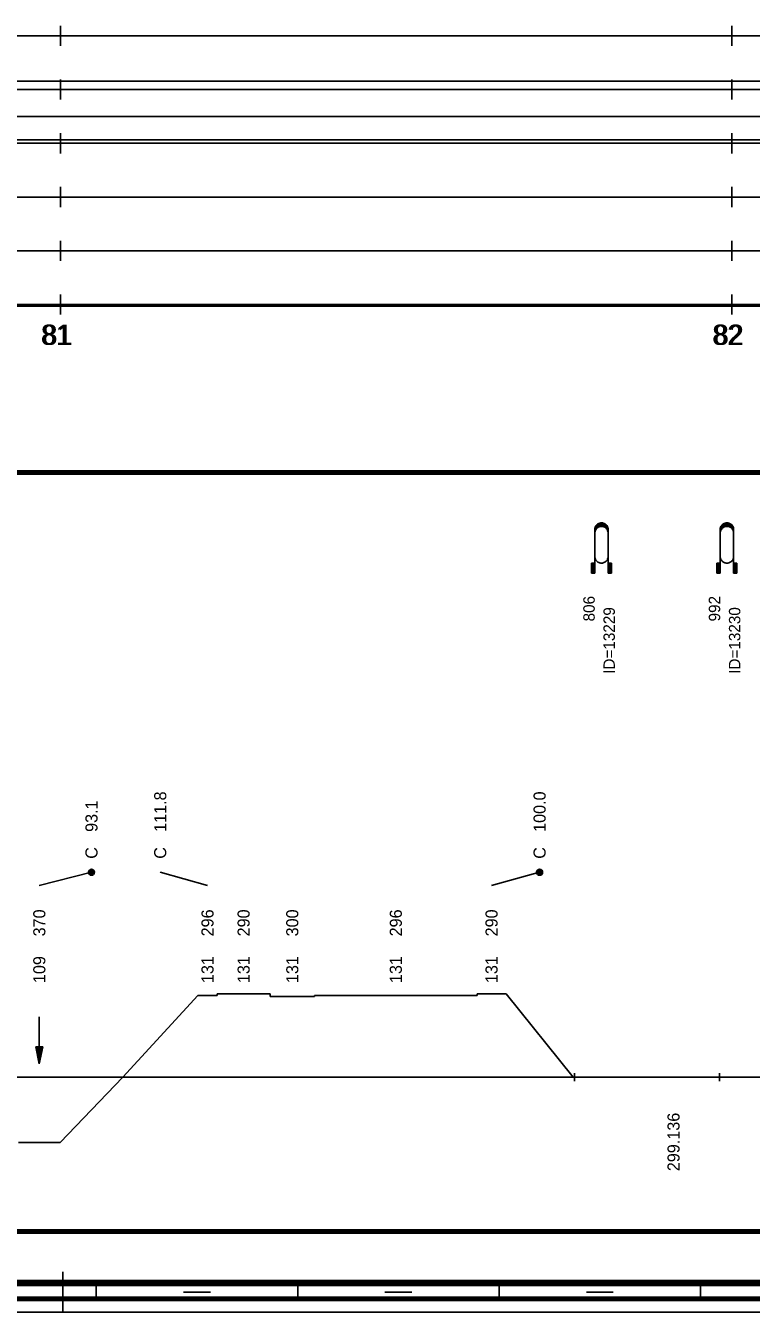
# Model space of a CAD drawing. Extents: x 2 to 10148, y 0 to 380.
# Drawn here: x 8394.5 to 8502.6, y 0 to 191.5 of the extents above; entities that cross this region are included whole.
import ezdxf

# ---------------------------------------------------------------- set-up
doc = ezdxf.new("R2010")
doc.units = 0
for name, color, linetype in [('CARA_S_OBJEKTY', 7, 'Continuous'), ('KRIV1_CARA', 7, 'Continuous'), ('KRIV1_TEXT', 7, 'Continuous'), ('OBJEKTY_TEXT', 7, 'Continuous'), ('OBJEKTY_TVAR', 7, 'Continuous'), ('RAM', 7, 'Continuous'), ('RYCHL_A', 7, 'Continuous'), ('RYCHL_B', 7, 'Continuous'), ('RYCHL_C', 7, 'Continuous'), ('RYCHL_RASTR', 7, 'Continuous'), ('RYCHL_STAN', 7, 'Continuous'), ('STAN_CARA', 7, 'Continuous')]:
    doc.layers.add(name, color=color, linetype=linetype)

msp = doc.modelspace()

# ---------------------------------------------------------------- linework, layer by layer
for p, q in [((8476.25, 35.59), (8476.25, 34.4)), ((8497.84, 35.59), (8497.84, 34.4))]:
    msp.add_line(p, q)
at = {"layer": 'CARA_S_OBJEKTY'}
for p, q in [((8072.18, 125.25), (9138.15, 125.25)), ((8072.18, 125), (9138.15, 125)), ((8072.18, 124.75), (9138.15, 124.75))]:
    msp.add_line(p, q, dxfattribs=at)
at = {"layer": 'KRIV1_CARA'}
for p, q in [((8408.93, 35), (8420.12, 47.16)), ((8420.12, 47.16), (8423, 47.16)), ((8423, 47.16), (8423, 47.41)), ((8423, 47.41), (8430.88, 47.41)), ((8430.88, 47.41), (8430.88, 47)), ((8430.88, 47), (8437.5, 47)), ((8437.5, 47), (8437.5, 47.16)), ((8437.5, 47.16), (8461.71, 47.16)), ((8461.71, 47.16), (8461.71, 47.41)), ((8461.71, 47.41), (8466.03, 47.41)), ((8466.03, 47.41), (8476.03, 35)), ((8072.18, 35), (9138.15, 35)), ((8399.63, 25.27), (8408.93, 35)), ((8393.39, 25.27), (8399.63, 25.27))]:
    msp.add_line(p, q, dxfattribs=at)
at = {"layer": 'KRIV1_TEXT'}
for p, q in [((8396.51, 63.5), (8404.28, 65.5)), ((8421.56, 63.5), (8414.52, 65.5)), ((8463.87, 63.5), (8471.03, 65.5)), ((8396.51, 44), (8396.51, 42.2)), ((8396.51, 42.2), (8396.51, 40)), ((8396.01, 39.5), (8396.51, 37)), ((8396.01, 39.5), (8397.01, 39.5)), ((8396.11, 39.5), (8396.51, 37.5)), ((8396.21, 39.5), (8396.51, 38)), ((8396.31, 39.5), (8396.51, 38.5)), ((8396.41, 39.5), (8396.51, 39)), ((8396.51, 40), (8396.51, 37)), ((8397.01, 39.5), (8396.51, 37)), ((8396.91, 39.5), (8396.51, 37.5)), ((8396.81, 39.5), (8396.51, 38)), ((8396.71, 39.5), (8396.51, 38.5)), ((8396.61, 39.5), (8396.51, 39)), ((8396.51, 39.5), (8396.51, 39.5)), ((8396.51, 39.5), (8396.51, 39.5))]:
    msp.add_line(p, q, dxfattribs=at)
for centre, radius in [((8404.28, 65.5), 0.45), ((8404.28, 65.5), 0.3), ((8404.28, 65.5), 0.15), ((8471.03, 65.5), 0.45), ((8471.03, 65.5), 0.3), ((8471.03, 65.5), 0.15)]:
    msp.add_circle(centre, radius, dxfattribs=at)
at = {"layer": 'OBJEKTY_TVAR'}
for p, q in [((8479.29, 116.81), (8479.35, 116.95)), ((8479.3, 116.85), (8479.75, 116.85)), ((8479.32, 116.9), (8479.86, 116.9)), ((8479.35, 116.95), (8479.41, 117.06)), ((8479.35, 116.95), (8480.01, 116.95)), ((8479.37, 117), (8481.11, 117)), ((8479.4, 117.05), (8481.08, 117.05)), ((8479.41, 117.06), (8479.5, 117.18)), ((8479.44, 117.1), (8481.04, 117.1)), ((8479.48, 117.15), (8481, 117.15)), ((8479.5, 117.18), (8479.59, 117.26)), ((8479.53, 117.2), (8480.95, 117.2)), ((8479.58, 117.25), (8480.9, 117.25)), ((8479.59, 117.26), (8479.72, 117.35)), ((8479.59, 116.74), (8479.72, 116.83)), ((8479.64, 117.3), (8480.84, 117.3)), ((8479.71, 117.35), (8480.77, 117.35)), ((8479.72, 117.35), (8479.85, 117.42)), ((8479.72, 116.83), (8479.85, 116.9)), ((8479.8, 117.4), (8480.68, 117.4)), ((8479.85, 117.42), (8479.88, 117.43)), ((8479.85, 116.9), (8479.88, 116.91)), ((8479.88, 117.43), (8480, 117.47)), ((8479.88, 116.91), (8480, 116.95)), ((8479.93, 117.45), (8480.55, 117.45)), ((8480, 117.47), (8480.14, 117.49)), ((8480, 116.95), (8480.14, 116.97)), ((8480.14, 117.49), (8480.25, 117.5)), ((8480.14, 116.97), (8480.25, 116.98)), ((8480.25, 117.5), (8480.38, 117.49)), ((8480.25, 116.98), (8480.38, 116.97)), ((8480.38, 117.49), (8480.51, 117.46)), ((8480.38, 116.97), (8480.51, 116.94)), ((8480.47, 116.95), (8481.13, 116.95)), ((8480.51, 117.46), (8480.62, 117.43)), ((8480.51, 116.94), (8480.62, 116.9)), ((8480.62, 117.43), (8480.73, 117.37)), ((8480.62, 116.9), (8480.73, 116.85)), ((8480.62, 116.9), (8481.16, 116.9)), ((8480.73, 117.37), (8480.8, 117.32)), ((8480.73, 116.85), (8481.18, 116.85)), ((8480.73, 116.85), (8480.8, 116.8)), ((8480.8, 117.32), (8480.95, 117.21)), ((8480.95, 117.21), (8481.03, 117.11)), ((8481.03, 117.11), (8481.12, 116.98)), ((8481.12, 116.98), (8481.16, 116.89)), ((8481.16, 116.89), (8481.2, 116.77)), ((8497.98, 116.81), (8498.04, 116.95)), ((8497.99, 116.85), (8498.44, 116.85)), ((8498.01, 116.9), (8498.55, 116.9)), ((8498.04, 116.95), (8498.1, 117.06)), ((8498.04, 116.95), (8498.7, 116.95)), ((8498.06, 117), (8499.8, 117)), ((8498.09, 117.05), (8499.77, 117.05)), ((8498.1, 117.06), (8498.19, 117.18)), ((8498.13, 117.1), (8499.73, 117.1)), ((8498.17, 117.15), (8499.69, 117.15)), ((8498.19, 117.18), (8498.28, 117.26)), ((8498.22, 117.2), (8499.64, 117.2)), ((8498.27, 117.25), (8499.59, 117.25)), ((8498.28, 117.26), (8498.41, 117.35)), ((8498.28, 116.74), (8498.41, 116.83)), ((8498.33, 117.3), (8499.53, 117.3)), ((8498.4, 117.35), (8499.46, 117.35)), ((8498.41, 117.35), (8498.54, 117.42)), ((8498.41, 116.83), (8498.54, 116.9)), ((8498.49, 117.4), (8499.37, 117.4)), ((8498.54, 117.42), (8498.57, 117.43)), ((8498.54, 116.9), (8498.57, 116.91)), ((8498.57, 117.43), (8498.69, 117.47)), ((8498.57, 116.91), (8498.69, 116.95)), ((8498.62, 117.45), (8499.24, 117.45)), ((8498.69, 117.47), (8498.83, 117.49)), ((8498.69, 116.95), (8498.83, 116.97)), ((8498.83, 117.49), (8498.94, 117.5)), ((8498.83, 116.97), (8498.94, 116.98)), ((8498.94, 117.5), (8499.07, 117.49)), ((8498.94, 116.98), (8499.07, 116.97)), ((8499.07, 117.49), (8499.2, 117.46)), ((8499.07, 116.97), (8499.2, 116.94)), ((8499.16, 116.95), (8499.82, 116.95)), ((8499.2, 117.46), (8499.31, 117.43)), ((8499.2, 116.94), (8499.31, 116.9)), ((8499.31, 117.43), (8499.42, 117.37)), ((8499.31, 116.9), (8499.42, 116.85)), ((8499.31, 116.9), (8499.85, 116.9)), ((8499.42, 117.37), (8499.49, 117.32)), ((8499.42, 116.85), (8499.87, 116.85)), ((8499.42, 116.85), (8499.49, 116.8)), ((8499.49, 117.32), (8499.64, 117.21)), ((8499.64, 117.21), (8499.72, 117.11)), ((8499.72, 117.11), (8499.81, 116.98)), ((8499.81, 116.98), (8499.85, 116.89)), ((8499.85, 116.89), (8499.89, 116.77)), ((8479.24, 116.5), (8479.25, 116.65)), ((8479.24, 116.55), (8479.42, 116.55)), ((8479.24, 110), (8479.24, 116.5)), ((8479.24, 116.5), (8479.39, 116.5)), ((8479.24, 116.45), (8479.36, 116.45)), ((8479.24, 116.4), (8479.33, 116.4)), ((8479.24, 116.35), (8479.31, 116.35)), ((8479.24, 116.3), (8479.29, 116.3)), ((8479.24, 116.25), (8479.28, 116.25)), ((8479.24, 116.2), (8479.27, 116.2)), ((8479.24, 116.15), (8479.26, 116.15)), ((8479.24, 115.98), (8479.25, 116.13)), ((8479.24, 116.1), (8479.25, 116.1)), ((8479.25, 116.65), (8479.29, 116.81)), ((8479.25, 116.65), (8479.5, 116.65)), ((8479.25, 116.6), (8479.46, 116.6)), ((8479.25, 116.13), (8479.29, 116.28)), ((8479.26, 116.7), (8479.55, 116.7)), ((8479.27, 116.75), (8479.61, 116.75)), ((8479.29, 116.8), (8479.67, 116.8)), ((8479.29, 116.28), (8479.35, 116.43)), ((8479.35, 116.43), (8479.41, 116.53)), ((8479.41, 116.53), (8479.5, 116.65)), ((8479.5, 116.65), (8479.59, 116.74)), ((8480.8, 116.8), (8480.95, 116.68)), ((8480.81, 116.8), (8481.19, 116.8)), ((8480.87, 116.75), (8481.21, 116.75)), ((8480.93, 116.7), (8481.22, 116.7)), ((8480.95, 116.68), (8481.03, 116.59)), ((8480.98, 116.65), (8481.23, 116.65)), ((8481.02, 116.6), (8481.23, 116.6)), ((8481.03, 116.59), (8481.12, 116.46)), ((8481.06, 116.55), (8481.24, 116.55)), ((8481.09, 116.5), (8481.24, 116.5)), ((8481.12, 116.46), (8481.16, 116.37)), ((8481.12, 116.45), (8481.24, 116.45)), ((8481.15, 116.4), (8481.24, 116.4)), ((8481.16, 116.37), (8481.2, 116.24)), ((8481.17, 116.35), (8481.24, 116.35)), ((8481.19, 116.3), (8481.24, 116.3)), ((8481.2, 116.77), (8481.23, 116.65)), ((8481.2, 116.25), (8481.24, 116.25)), ((8481.2, 116.24), (8481.23, 116.13)), ((8481.21, 116.2), (8481.24, 116.2)), ((8481.22, 116.15), (8481.24, 116.15)), ((8481.23, 116.65), (8481.24, 116.56)), ((8481.23, 116.13), (8481.24, 116.03)), ((8481.23, 116.1), (8481.24, 116.1)), ((8481.24, 116.56), (8481.24, 116.5)), ((8481.24, 116.5), (8481.24, 110)), ((8481.24, 116.03), (8481.24, 115.98)), ((8497.93, 116.5), (8497.94, 116.65)), ((8497.93, 116.55), (8498.11, 116.55)), ((8497.93, 110), (8497.93, 116.5)), ((8497.93, 116.5), (8498.08, 116.5)), ((8497.93, 116.45), (8498.05, 116.45)), ((8497.93, 116.4), (8498.02, 116.4)), ((8497.93, 116.35), (8498, 116.35)), ((8497.93, 116.3), (8497.98, 116.3)), ((8497.93, 116.25), (8497.97, 116.25)), ((8497.93, 116.2), (8497.96, 116.2)), ((8497.93, 116.15), (8497.95, 116.15)), ((8497.93, 115.98), (8497.94, 116.13)), ((8497.93, 116.1), (8497.94, 116.1)), ((8497.94, 116.65), (8497.98, 116.81)), ((8497.94, 116.65), (8498.19, 116.65)), ((8497.94, 116.6), (8498.15, 116.6)), ((8497.94, 116.13), (8497.98, 116.28)), ((8497.95, 116.7), (8498.24, 116.7)), ((8497.96, 116.75), (8498.3, 116.75)), ((8497.98, 116.8), (8498.36, 116.8)), ((8497.98, 116.28), (8498.04, 116.43)), ((8498.04, 116.43), (8498.1, 116.53)), ((8498.1, 116.53), (8498.19, 116.65)), ((8498.19, 116.65), (8498.28, 116.74)), ((8499.49, 116.8), (8499.64, 116.68)), ((8499.5, 116.8), (8499.88, 116.8)), ((8499.56, 116.75), (8499.9, 116.75)), ((8499.62, 116.7), (8499.91, 116.7)), ((8499.64, 116.68), (8499.72, 116.59)), ((8499.67, 116.65), (8499.92, 116.65)), ((8499.71, 116.6), (8499.92, 116.6)), ((8499.72, 116.59), (8499.81, 116.46)), ((8499.75, 116.55), (8499.93, 116.55)), ((8499.78, 116.5), (8499.93, 116.5)), ((8499.81, 116.46), (8499.85, 116.37)), ((8499.81, 116.45), (8499.93, 116.45)), ((8499.84, 116.4), (8499.93, 116.4)), ((8499.85, 116.37), (8499.89, 116.24)), ((8499.86, 116.35), (8499.93, 116.35)), ((8499.88, 116.3), (8499.93, 116.3)), ((8499.89, 116.77), (8499.92, 116.65)), ((8499.89, 116.25), (8499.93, 116.25)), ((8499.89, 116.24), (8499.92, 116.13)), ((8499.9, 116.2), (8499.93, 116.2)), ((8499.91, 116.15), (8499.93, 116.15)), ((8499.92, 116.65), (8499.93, 116.56)), ((8499.92, 116.13), (8499.93, 116.03)), ((8499.92, 116.1), (8499.93, 116.1)), ((8499.93, 116.56), (8499.93, 116.5)), ((8499.93, 116.5), (8499.93, 110)), ((8499.93, 116.03), (8499.93, 115.98)), ((8478.74, 111.5), (8479.24, 111.5)), ((8478.74, 111.5), (8478.74, 110)), ((8478.79, 111.5), (8478.79, 110)), ((8478.84, 111.5), (8478.84, 110)), ((8478.89, 111.5), (8478.89, 110)), ((8478.94, 111.5), (8478.94, 110)), ((8478.99, 111.5), (8478.99, 110)), ((8479.04, 111.5), (8479.04, 110)), ((8479.09, 111.5), (8479.09, 110)), ((8479.14, 111.5), (8479.14, 110)), ((8479.19, 111.5), (8479.19, 110)), ((8479.24, 112.5), (8479.25, 112.35)), ((8479.25, 112.35), (8479.29, 112.2)), ((8479.29, 112.2), (8479.35, 112.05)), ((8479.35, 112.05), (8479.41, 111.95)), ((8479.41, 111.95), (8479.5, 111.83)), ((8479.5, 111.83), (8479.59, 111.74)), ((8479.59, 111.74), (8479.72, 111.65)), ((8479.72, 111.65), (8479.85, 111.58)), ((8479.85, 111.58), (8479.88, 111.57)), ((8479.88, 111.57), (8480, 111.53)), ((8480, 111.53), (8480.14, 111.51)), ((8480.14, 111.51), (8480.25, 111.5)), ((8480.25, 111.5), (8480.38, 111.51)), ((8480.38, 111.51), (8480.51, 111.54)), ((8480.51, 111.54), (8480.62, 111.58)), ((8480.62, 111.58), (8480.73, 111.63)), ((8480.73, 111.63), (8480.8, 111.68)), ((8480.8, 111.68), (8480.95, 111.8)), ((8480.95, 111.8), (8481.03, 111.9)), ((8481.03, 111.9), (8481.12, 112.02)), ((8481.12, 112.02), (8481.16, 112.11)), ((8481.16, 112.11), (8481.2, 112.24)), ((8481.2, 112.24), (8481.23, 112.35)), ((8481.23, 112.35), (8481.24, 112.45)), ((8481.24, 112.45), (8481.24, 112.5)), ((8481.74, 111.5), (8481.24, 111.5)), ((8481.29, 111.5), (8481.29, 110)), ((8481.34, 111.5), (8481.34, 110)), ((8481.39, 111.5), (8481.39, 110)), ((8481.44, 111.5), (8481.44, 110)), ((8481.49, 111.5), (8481.49, 110)), ((8481.54, 111.5), (8481.54, 110)), ((8481.59, 111.5), (8481.59, 110)), ((8481.64, 111.5), (8481.64, 110)), ((8481.69, 111.5), (8481.69, 110)), ((8481.74, 111.5), (8481.74, 110)), ((8497.43, 111.5), (8497.93, 111.5)), ((8497.43, 111.5), (8497.43, 110)), ((8497.48, 111.5), (8497.48, 110)), ((8497.53, 111.5), (8497.53, 110)), ((8497.58, 111.5), (8497.58, 110)), ((8497.63, 111.5), (8497.63, 110)), ((8497.68, 111.5), (8497.68, 110)), ((8497.73, 111.5), (8497.73, 110)), ((8497.78, 111.5), (8497.78, 110)), ((8497.83, 111.5), (8497.83, 110)), ((8497.88, 111.5), (8497.88, 110)), ((8497.93, 112.5), (8497.94, 112.35)), ((8497.94, 112.35), (8497.98, 112.2)), ((8497.98, 112.2), (8498.04, 112.05)), ((8498.04, 112.05), (8498.1, 111.95)), ((8498.1, 111.95), (8498.19, 111.83)), ((8498.19, 111.83), (8498.28, 111.74)), ((8498.28, 111.74), (8498.41, 111.65)), ((8498.41, 111.65), (8498.54, 111.58)), ((8498.54, 111.58), (8498.57, 111.57)), ((8498.57, 111.57), (8498.69, 111.53)), ((8498.69, 111.53), (8498.83, 111.51)), ((8498.83, 111.51), (8498.94, 111.5)), ((8498.94, 111.5), (8499.07, 111.51)), ((8499.07, 111.51), (8499.2, 111.54)), ((8499.2, 111.54), (8499.31, 111.58)), ((8499.31, 111.58), (8499.42, 111.63)), ((8499.42, 111.63), (8499.49, 111.68)), ((8499.49, 111.68), (8499.64, 111.8)), ((8499.64, 111.8), (8499.72, 111.9)), ((8499.72, 111.9), (8499.81, 112.02)), ((8499.81, 112.02), (8499.85, 112.11)), ((8499.85, 112.11), (8499.89, 112.24)), ((8499.89, 112.24), (8499.92, 112.35)), ((8499.92, 112.35), (8499.93, 112.45)), ((8499.93, 112.45), (8499.93, 112.5)), ((8500.43, 111.5), (8499.93, 111.5)), ((8499.98, 111.5), (8499.98, 110)), ((8500.03, 111.5), (8500.03, 110)), ((8500.08, 111.5), (8500.08, 110)), ((8500.13, 111.5), (8500.13, 110)), ((8500.18, 111.5), (8500.18, 110)), ((8500.23, 111.5), (8500.23, 110)), ((8500.28, 111.5), (8500.28, 110)), ((8500.33, 111.5), (8500.33, 110)), ((8500.38, 111.5), (8500.38, 110)), ((8500.43, 111.5), (8500.43, 110)), ((8479.24, 110), (8478.74, 110)), ((8481.24, 110), (8481.74, 110)), ((8497.93, 110), (8497.43, 110)), ((8499.93, 110), (8500.43, 110))]:
    msp.add_line(p, q, dxfattribs=at)
at = {"layer": 'RAM'}
for p, q in [((8400, 0), (8400, 6)), ((8072.18, 4.75), (9138.15, 4.75)), ((8072.18, 4.5), (9138.15, 4.5)), ((8072.18, 4.25), (9138.15, 4.25)), ((8072.18, 4), (9138.15, 4)), ((8405, 2), (8405, 4)), ((8435, 2), (8435, 4)), ((8465, 2), (8465, 4)), ((8495, 2), (8495, 4)), ((8072.18, 2.25), (9138.15, 2.25)), ((8072.18, 2), (9138.15, 2)), ((8418, 3), (8422, 3)), ((8448, 3), (8452, 3)), ((8478, 3), (8482, 3)), ((8072.18, 1.75), (9138.15, 1.75)), ((8072.18, 0), (9138.15, 0))]:
    msp.add_line(p, q, dxfattribs=at)
at = {"layer": 'RYCHL_A'}
msp.add_line((8347.68, 174.5), (8518.08, 174.5), dxfattribs=at)
at = {"layer": 'RYCHL_B'}
msp.add_line((8348.43, 178), (8518.83, 178), dxfattribs=at)
at = {"layer": 'RYCHL_C'}
msp.add_line((8349.18, 183.25), (8519.58, 183.25), dxfattribs=at)
at = {"layer": 'RYCHL_RASTR'}
for p, q in [((8399.68, 188.5), (8399.68, 191.5)), ((8499.68, 188.5), (8499.68, 191.5)), ((8072.18, 190), (9140.39, 190)), ((8072.18, 182), (9140.39, 182)), ((8399.68, 180.5), (8399.68, 183.5)), ((8499.68, 180.5), (8499.68, 183.5)), ((8399.68, 172.5), (8399.68, 175.5)), ((8499.68, 172.5), (8499.68, 175.5)), ((8072.18, 174), (9140.39, 174)), ((8399.68, 164.5), (8399.68, 167.5)), ((8499.68, 164.5), (8499.68, 167.5)), ((8072.18, 166), (9140.39, 166)), ((8399.68, 156.5), (8399.68, 159.5)), ((8499.68, 156.5), (8499.68, 159.5)), ((8072.18, 158), (9140.39, 158)), ((8399.68, 148.5), (8399.68, 151.5)), ((8499.68, 148.5), (8499.68, 151.5)), ((8072.18, 150), (9138.15, 150)), ((8072.18, 149.75), (9138.15, 149.75))]:
    msp.add_line(p, q, dxfattribs=at)
at = {"layer": 'STAN_CARA'}
for p, q in [((8301.18, 12.25), (8798.18, 12.25)), ((8301.18, 12), (8798.18, 12)), ((8301.18, 12), (8798.18, 12)), ((8301.18, 11.75), (8798.18, 11.75))]:
    msp.add_line(p, q, dxfattribs=at)

# ---------------------------------------------------------------- texts
at = {"layer": 'KRIV1_TEXT'}
for s, p in [('111.8', (8415.42, 71.5)), ('100.0', (8471.93, 71.5)), ('93.1', (8405.18, 71.5)), ('C', (8405.18, 67.5)), ('C', (8415.42, 67.5)), ('C', (8471.93, 67.5)), ('370', (8397.41, 55.95)), ('296', (8422.46, 55.95)), ('290', (8427.84, 55.95)), ('300', (8435.09, 55.95)), ('296', (8450.51, 55.95)), ('290', (8464.77, 55.95)), ('109', (8397.41, 49)), ('131', (8422.46, 49)), ('131', (8427.84, 49)), ('131', (8435.09, 49)), ('131', (8450.51, 49)), ('131', (8464.77, 49)), ('299.136', (8491.88, 21))]:
    msp.add_text(s, height=1.8, rotation=90, dxfattribs=at).set_placement(p)
at = {"layer": 'OBJEKTY_TEXT'}
for s, p in [('806', (8479.24, 102.83)), ('992', (8497.93, 102.83)), ('ID=13229', (8482.24, 95.03)), ('ID=13230', (8500.93, 95.03))]:
    msp.add_text(s, height=1.7, rotation=90, dxfattribs=at).set_placement(p)
at = {"layer": 'RYCHL_STAN'}
for s, p in [('81', (8396.74, 144)), ('81', (8396.99, 144)), ('82', (8496.74, 144)), ('82', (8496.99, 144))]:
    msp.add_text(s, height=3, dxfattribs=at).set_placement(p)

doc.saveas('drawing.dxf')
